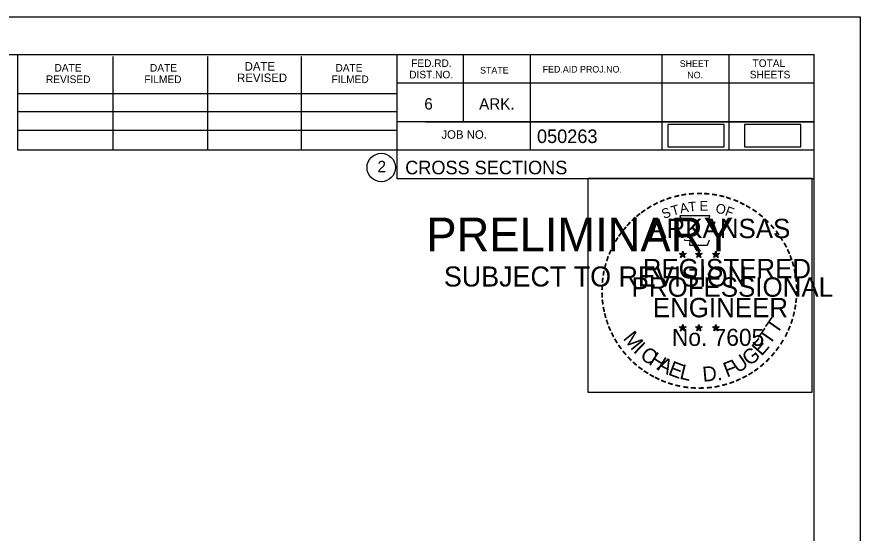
# Model space of a CAD drawing. Extents: x 1365647 to 1367999, y 387113 to 400173.
# Drawn here: x 1365969.9 to 1366057, y 397986.3 to 398039.6 of the extents above; entities that cross this region are included whole.
import ezdxf

# ---------------------------------------------------------------- set-up
doc = ezdxf.new("R2010")
doc.units = 0
for name, color, linetype in [('R_Border', 7, 'Continuous'), ('R_Border PE', 7, 'Continuous'), ('R_Border Prem', 7, 'Continuous'), ('R_Detour', 7, 'Continuous'), ('R_No Plot', 7, 'Continuous')]:
    doc.layers.add(name, color=color, linetype=linetype)

msp = doc.modelspace()

# ---------------------------------------------------------------- linework, layer by layer
at = {"layer": 'R_Border'}
for p, q in [((1365736.095, 398035.739), (1366052.275, 398035.739)), ((1365970.015, 398025.859), (1365970.015, 398035.739)), ((1365979.875, 398025.859), (1365979.875, 398035.539)), ((1365989.635, 398025.859), (1365989.635, 398035.539)), ((1365999.315, 398025.859), (1365999.315, 398035.539)), ((1366009.175, 398035.739), (1366009.175, 398022.939)), ((1366016.015, 398035.739), (1366016.015, 398028.799)), ((1366022.955, 398035.739), (1366022.955, 398025.859)), ((1366036.535, 398035.739), (1366036.535, 398025.859)), ((1366043.475, 398035.739), (1366043.475, 398025.859)), ((1366052.275, 397830.279), (1366052.275, 398035.739)), ((1366052.275, 398032.799), (1366009.175, 398032.799)), ((1366052.275, 398032.819), (1366052.275, 398032.819)), ((1365970.015, 398031.719), (1366009.175, 398031.719)), ((1365970.015, 398029.859), (1366009.175, 398029.859)), ((1366052.275, 398028.799), (1366009.175, 398028.799)), ((1366012.135, 398028.799), (1366052.275, 398028.799)), ((1365970.015, 398025.859), (1365970.015, 398027.919)), ((1365970.015, 398027.919), (1366009.175, 398027.919)), ((1366052.275, 398025.859), (1365970.015, 398025.859)), ((1366009.175, 398022.939), (1366052.275, 398022.939))]:
    msp.add_line(p, q, dxfattribs=at)
msp.add_circle((1366007.562, 398024.074), 1.467, dxfattribs=at)
at = {"layer": 'R_Border PE'}
for p, q in [((1366038.356, 398015.185), (1366038.705, 398015.074)), ((1366038.356, 398015.185), (1366038.609, 398015.14)), ((1366038.356, 398015.185), (1366038.593, 398015.063)), ((1366038.489, 398014.777), (1366038.705, 398015.074)), ((1366038.705, 398015.439), (1366038.664, 398015.187)), ((1366038.705, 398015.074), (1366038.705, 398015.439)), ((1366038.705, 398015.439), (1366038.754, 398015.189)), ((1366039.052, 398015.185), (1366038.705, 398015.074)), ((1366038.918, 398014.777), (1366038.705, 398015.074)), ((1366039.052, 398015.185), (1366038.766, 398015.136)), ((1366038.918, 398014.777), (1366038.781, 398015.068)), ((1366039.052, 398015.185), (1366038.848, 398015.083)), ((1366040.026, 398015.185), (1366040.375, 398015.074)), ((1366040.026, 398015.185), (1366040.279, 398015.14)), ((1366040.026, 398015.185), (1366040.263, 398015.063)), ((1366040.159, 398014.777), (1366040.375, 398015.074)), ((1366040.375, 398015.439), (1366040.334, 398015.187)), ((1366040.375, 398015.074), (1366040.375, 398015.439)), ((1366040.375, 398015.439), (1366040.424, 398015.189)), ((1366040.722, 398015.185), (1366040.375, 398015.074)), ((1366040.588, 398014.777), (1366040.375, 398015.074)), ((1366040.722, 398015.185), (1366040.436, 398015.136)), ((1366040.588, 398014.777), (1366040.451, 398015.068)), ((1366040.722, 398015.185), (1366040.518, 398015.083)), ((1366041.79, 398015.173), (1366042.139, 398015.062)), ((1366041.79, 398015.173), (1366042.043, 398015.128)), ((1366041.79, 398015.173), (1366042.027, 398015.051)), ((1366041.923, 398014.765), (1366042.139, 398015.062)), ((1366042.139, 398015.427), (1366042.098, 398015.175)), ((1366042.139, 398015.062), (1366042.139, 398015.427)), ((1366042.139, 398015.427), (1366042.188, 398015.177)), ((1366042.486, 398015.173), (1366042.139, 398015.062)), ((1366042.352, 398014.765), (1366042.139, 398015.062)), ((1366042.486, 398015.173), (1366042.2, 398015.124)), ((1366042.352, 398014.765), (1366042.215, 398015.056)), ((1366042.486, 398015.173), (1366042.282, 398015.071)), ((1366038.489, 398014.777), (1366038.615, 398015.021)), ((1366038.489, 398014.777), (1366038.703, 398014.994)), ((1366038.918, 398014.777), (1366038.703, 398014.991)), ((1366040.159, 398014.777), (1366040.285, 398015.021)), ((1366040.159, 398014.777), (1366040.373, 398014.994)), ((1366040.588, 398014.777), (1366040.373, 398014.991)), ((1366041.923, 398014.765), (1366042.049, 398015.009)), ((1366041.923, 398014.765), (1366042.137, 398014.982)), ((1366042.352, 398014.765), (1366042.137, 398014.979)), ((1366038.352, 398007.612), (1366038.701, 398007.501)), ((1366038.352, 398007.612), (1366038.605, 398007.567)), ((1366038.352, 398007.612), (1366038.589, 398007.49)), ((1366038.485, 398007.204), (1366038.701, 398007.501)), ((1366038.485, 398007.204), (1366038.611, 398007.448)), ((1366038.485, 398007.204), (1366038.699, 398007.421)), ((1366038.701, 398007.866), (1366038.66, 398007.614)), ((1366038.914, 398007.204), (1366038.699, 398007.418)), ((1366038.701, 398007.501), (1366038.701, 398007.866)), ((1366038.701, 398007.866), (1366038.75, 398007.616)), ((1366039.048, 398007.612), (1366038.701, 398007.501)), ((1366038.914, 398007.204), (1366038.701, 398007.501)), ((1366039.048, 398007.612), (1366038.762, 398007.563)), ((1366038.914, 398007.204), (1366038.777, 398007.495)), ((1366039.048, 398007.612), (1366038.844, 398007.51)), ((1366040.021, 398007.612), (1366040.37, 398007.501)), ((1366040.021, 398007.612), (1366040.274, 398007.567)), ((1366040.021, 398007.612), (1366040.258, 398007.49)), ((1366040.154, 398007.204), (1366040.37, 398007.501)), ((1366040.154, 398007.204), (1366040.28, 398007.448)), ((1366040.154, 398007.204), (1366040.368, 398007.421)), ((1366040.37, 398007.866), (1366040.329, 398007.614)), ((1366040.583, 398007.204), (1366040.368, 398007.418)), ((1366040.37, 398007.501), (1366040.37, 398007.866)), ((1366040.37, 398007.866), (1366040.419, 398007.616)), ((1366040.717, 398007.612), (1366040.37, 398007.501)), ((1366040.583, 398007.204), (1366040.37, 398007.501)), ((1366040.717, 398007.612), (1366040.431, 398007.563)), ((1366040.583, 398007.204), (1366040.446, 398007.495)), ((1366040.717, 398007.612), (1366040.513, 398007.51)), ((1366041.788, 398007.602), (1366042.137, 398007.491)), ((1366041.788, 398007.602), (1366042.041, 398007.557)), ((1366041.788, 398007.602), (1366042.025, 398007.48)), ((1366041.921, 398007.194), (1366042.137, 398007.491)), ((1366041.921, 398007.194), (1366042.047, 398007.438)), ((1366041.921, 398007.194), (1366042.135, 398007.411)), ((1366042.137, 398007.856), (1366042.096, 398007.604)), ((1366042.35, 398007.194), (1366042.135, 398007.408)), ((1366042.137, 398007.491), (1366042.137, 398007.856)), ((1366042.137, 398007.856), (1366042.186, 398007.606)), ((1366042.484, 398007.602), (1366042.137, 398007.491)), ((1366042.35, 398007.194), (1366042.137, 398007.491)), ((1366042.484, 398007.602), (1366042.198, 398007.553)), ((1366042.35, 398007.194), (1366042.213, 398007.485)), ((1366042.484, 398007.602), (1366042.28, 398007.5))]:
    msp.add_line(p, q, dxfattribs=at)
for points in [[(1366038.397, 398019.063), (1366038.666, 398018.236)], [(1366041.908, 398018.141), (1366042.05, 398018.425), (1366041.365, 398018.401), (1366041.513, 398019.063), (1366038.397, 398019.063)], [(1366038.889, 398016.64), (1366038.889, 398016.553), (1366039.452, 398016.534), (1366039.398, 398016.061), (1366041.268, 398016.061), (1366041.469, 398016.597)], [(1366038.705, 398015.439), (1366038.918, 398014.777), (1366038.356, 398015.185), (1366039.052, 398015.185), (1366038.489, 398014.777), (1366038.705, 398015.439)], [(1366040.375, 398015.439), (1366040.588, 398014.777), (1366040.026, 398015.185), (1366040.722, 398015.185), (1366040.159, 398014.777), (1366040.375, 398015.439)], [(1366042.139, 398015.427), (1366042.352, 398014.765), (1366041.79, 398015.173), (1366042.486, 398015.173), (1366041.923, 398014.765), (1366042.139, 398015.427)], [(1366038.701, 398007.866), (1366038.914, 398007.204), (1366038.352, 398007.612), (1366039.048, 398007.612), (1366038.485, 398007.204), (1366038.701, 398007.866)], [(1366040.37, 398007.866), (1366040.583, 398007.204), (1366040.021, 398007.612), (1366040.717, 398007.612), (1366040.154, 398007.204), (1366040.37, 398007.866)], [(1366042.137, 398007.856), (1366042.35, 398007.194), (1366041.788, 398007.602), (1366042.484, 398007.602), (1366041.921, 398007.194), (1366042.137, 398007.856)]]:
    msp.add_lwpolyline(points, dxfattribs=at)
for centre, radius in [((1366038.704, 398015.074), 0.172), ((1366038.704, 398015.074), 0.145), ((1366038.704, 398015.074), 0.116), ((1366038.704, 398015.074), 0.0991), ((1366038.704, 398015.074), 0.0747), ((1366038.704, 398015.074), 0.0495), ((1366038.704, 398015.074), 0.0296), ((1366040.374, 398015.074), 0.172), ((1366040.374, 398015.074), 0.145), ((1366040.374, 398015.074), 0.116), ((1366040.374, 398015.074), 0.0991), ((1366040.374, 398015.074), 0.0747), ((1366040.374, 398015.074), 0.0495), ((1366040.374, 398015.074), 0.0296), ((1366042.138, 398015.062), 0.172), ((1366042.138, 398015.062), 0.145), ((1366042.138, 398015.062), 0.116), ((1366042.138, 398015.062), 0.0991), ((1366042.138, 398015.062), 0.0747), ((1366042.138, 398015.062), 0.0495), ((1366042.138, 398015.062), 0.0296), ((1366038.7, 398007.501), 0.172), ((1366038.7, 398007.501), 0.145), ((1366038.7, 398007.501), 0.116), ((1366038.7, 398007.501), 0.0991), ((1366038.7, 398007.501), 0.0747), ((1366038.7, 398007.501), 0.0495), ((1366038.7, 398007.501), 0.0296), ((1366040.369, 398007.501), 0.172), ((1366040.369, 398007.501), 0.145), ((1366040.369, 398007.501), 0.116), ((1366040.369, 398007.501), 0.0991), ((1366040.369, 398007.501), 0.0747), ((1366040.369, 398007.501), 0.0495), ((1366040.369, 398007.501), 0.0296), ((1366042.136, 398007.491), 0.172), ((1366042.136, 398007.491), 0.145), ((1366042.136, 398007.491), 0.116), ((1366042.136, 398007.491), 0.0991), ((1366042.136, 398007.491), 0.0747), ((1366042.136, 398007.491), 0.0495), ((1366042.136, 398007.491), 0.0296)]:
    msp.add_circle(centre, radius, dxfattribs=at)
at = {"layer": 'R_Detour'}
for points in [[(1366037.165, 398026.199), (1366042.998, 398026.199), (1366042.998, 398028.509), (1366037.165, 398028.509)], [(1366045.079, 398026.2), (1366050.912, 398026.2), (1366050.912, 398028.511), (1366045.079, 398028.511)]]:
    msp.add_lwpolyline(points, close=True, dxfattribs=at)
at = {"layer": 'R_No Plot'}
msp.add_line((1365723.694, 398039.633), (1366057.027, 398039.633), dxfattribs=at)
for points in [[(1365723.687, 398039.633), (1366057.027, 398039.633), (1366057.027, 397826.296), (1365723.687, 397826.296)], [(1366028.946, 398022.971), (1366052.044, 398022.971), (1366052.044, 398000.821), (1366028.946, 398000.821)]]:
    msp.add_lwpolyline(points, close=True, dxfattribs=at)

# ---------------------------------------------------------------- texts
at = {"layer": 'R_Border'}
for s, height, p in [('FED.RD.', 0.7819, (1366010.655, 398034.459)), ('SHEET', 0.684, (1366038.395, 398034.459)), ('TOTAL', 0.7819, (1366045.915, 398034.459)), ('DATE', 0.7819, (1365973.815, 398033.979)), ('DATE', 0.7819, (1365983.675, 398033.979)), ('DATE', 0.8792, (1365993.455, 398034.079)), ('DATE', 0.7819, (1366002.835, 398033.979)), ('STATE', 0.684, (1366017.775, 398033.779)), ('FED.AID PROJ.NO.', 0.684, (1366024.235, 398033.879)), ('REVISED', 0.7819, (1365972.935, 398032.799)), ('FILMED', 0.7819, (1365983.095, 398032.799)), ('REVISED', 0.8792, (1365992.675, 398032.899)), ('FILMED', 0.7819, (1366002.435, 398032.799)), ('DIST.NO.', 0.7819, (1366010.455, 398033.279)), ('NO.', 0.684, (1366039.175, 398033.279)), ('SHEETS', 0.7819, (1366045.635, 398033.279)), ('6', 1.172, (1366012.015, 398030.059)), ('ARK.', 1.1723, (1366017.675, 398030.059)), ('JOB NO.', 0.8792, (1366013.775, 398027.039)), ('050263', 1.4, (1366023.651, 398026.598)), ('2', 1.172, (1366007.179, 398023.588)), ('CROSS SECTIONS', 1.4, (1366010.038, 398023.369))]:
    msp.add_text(s, height=height, rotation=360, dxfattribs=at).set_placement(p)
at = {"layer": 'R_Border PE'}
for s, height, rotation, p in [('-', 1.6, 13.63015, (1366037.895, 398020.431)), ('-', 1.6, 10.21935, (1366038.573, 398020.593)), ('-', 1.6, 5.89682, (1366039.302, 398020.703)), ('-', 1.6, 0.18623, (1366040.074, 398020.775)), ('-', 1.6, 357.74304, (1366040.797, 398020.762)), ('-', 1.6, 352.16172, (1366041.541, 398020.706)), ('-', 1.6, 347.20489, (1366042.26, 398020.592)), ('-', 1.6, 28.79182, (1366035.878, 398019.604)), ('-', 1.6, 24.30721, (1366036.511, 398019.921)), ('-', 1.6, 19.17608, (1366037.145, 398020.19)), ('A', 1, 11.21318, (1366038.492, 398019.323)), ('T', 1, 6.02276, (1366039.341, 398019.489)), ('E', 1, 0.83234, (1366040.446, 398019.599)), ('O', 1, 350.4515, (1366042.05, 398019.389)), ('-', 1.6, 342.3362, (1366042.895, 398020.437)), ('-', 1.6, 337.85509, (1366043.63, 398020.214)), ('-', 1.6, 334.12109, (1366044.261, 398019.943)), ('-', 1.6, 36.23174, (1366034.703, 398018.839)), ('-', 1.6, 34.06357, (1366035.281, 398019.234)), ('S', 1, 21.59401, (1366036.752, 398018.741)), ('T', 1, 16.4036, (1366037.666, 398019.072)), ('F', 1, 340.07066, (1366043.004, 398019.161)), ('-', 1.6, 329.64089, (1366044.84, 398019.66)), ('-', 1.6, 325.86266, (1366045.483, 398019.299)), ('-', 1.6, 42.96224, (1366033.794, 398018.044)), ('-', 1.6, 38.95066, (1366034.227, 398018.461)), ('ARKANSAS', 2, 360, (1366035.25, 398016.775)), ('-', 1.6, 320.52971, (1366046.093, 398018.873)), ('-', 1.6, 315.57859, (1366046.692, 398018.385)), ('-', 1.6, 50.61417, (1366032.943, 398017.08)), ('-', 1.6, 48.42305, (1366033.346, 398017.566)), ('-', 1.6, 309.87973, (1366047.261, 398017.835)), ('-', 1.6, 58.07063, (1366032.205, 398015.986)), ('-', 1.6, 54.23247, (1366032.53, 398016.513)), ('-', 1.6, 306.65218, (1366047.786, 398017.233)), ('-', 1.4, 303.67529, (1366048.272, 398016.665)), ('-', 1.6, 62.87135, (1366031.892, 398015.372)), ('-', 1.6, 299.66835, (1366048.591, 398016.058)), ('-', 1.6, 67.77427, (1366031.633, 398014.761)), ('DWB', 0.01, 360, (1366038.691, 398015.069)), ('DWB', 0.01, 360, (1366040.361, 398015.069)), ('DWB', 0.01, 360, (1366042.125, 398015.057)), ('-', 1.6, 294.66279, (1366048.915, 398015.446)), ('-', 1.6, 75.46096, (1366031.217, 398013.417)), ('-', 1.6, 72.39447, (1366031.414, 398014.131)), ('REGISTERED', 2, 360, (1366034.572, 398012.626)), ('-', 1.6, 290.57283, (1366049.172, 398014.869)), ('-', 1.6, 285.12326, (1366049.406, 398014.289)), ('-', 1.6, 81.20126, (1366031.085, 398012.704)), ('-', 1.6, 280.54934, (1366049.606, 398013.547)), ('-', 1.6, 85.18634, (1366031.009, 398012.013)), ('PROFESSIONAL', 2, 360, (1366033.424, 398010.722)), ('-', 1.6, 276.59616, (1366049.768, 398012.779)), ('-', 1.6, 89.06224, (1366030.984, 398011.312)), ('-', 1.6, 274.33011, (1366049.828, 398012.057)), ('-', 1.6, 94.19588, (1366031.019, 398010.587)), ('-', 1.6, 269.94067, (1366049.862, 398011.425)), ('-', 1.6, 98.94793, (1366031.091, 398009.92)), ('ENGINEER', 2, 360, (1366035.611, 398008.597)), ('-', 1.6, 260.99529, (1366049.772, 398010.105)), ('-', 1.6, 263.5172, (1366049.843, 398010.759)), ('-', 1.6, 101.71495, (1366031.226, 398009.187)), ('-', 1.6, 105.45785, (1366031.388, 398008.592)), ('-', 1.6, 255.7626, (1366049.662, 398009.427)), ('-', 1.6, 109.08742, (1366031.603, 398007.961)), ('T', 1.54, 55.05496, (1366048.42, 398006.766)), ('-', 1.6, 252.86809, (1366049.481, 398008.707)), ('-', 1.6, 114.06432, (1366031.857, 398007.365)), ('M', 1.54, 308.91747, (1366032.472, 398006.392)), ('No. 7605', 1.757, 360, (1366037.585, 398005.646)), ('DWB', 0.01, 360, (1366038.686, 398007.497)), ('DWB', 0.01, 360, (1366040.355, 398007.495)), ('DWB', 0.01, 360, (1366042.122, 398007.486)), ('T', 1.54, 55.05496, (1366047.689, 398005.646)), ('-', 1.6, 247.88866, (1366049.258, 398008.034)), ('-', 1.6, 115.72885, (1366032.162, 398006.747)), ('-', 1.6, 120.44712, (1366032.519, 398006.161)), ('E', 1.54, 48.73133, (1366046.843, 398004.519)), ('-', 1.6, 244.61971, (1366048.996, 398007.405)), ('-', 1.6, 125.89344, (1366032.922, 398005.6)), ('I', 1.54, 316.46364, (1366033.514, 398005.072)), ('-', 1.6, 233.84524, (1366048.2, 398006)), ('-', 1.6, 239.07125, (1366048.602, 398006.653)), ('-', 1.6, 130.71812, (1366033.384, 398005.048)), ('C', 1.54, 324.01974, (1366034.187, 398004.449)), ('H', 1.54, 327.53419, (1366035.097, 398003.794)), ('U', 1.54, 34.40523, (1366044.391, 398002.766)), ('G', 1.54, 38.21734, (1366045.59, 398003.499)), ('-', 1.6, 231.25377, (1366047.77, 398005.434)), ('-', 1.6, 134.22381, (1366033.901, 398004.503)), ('-', 1.6, 138.93382, (1366034.426, 398004.039)), ('A', 1.54, 332.55127, (1366035.951, 398003.257)), ('E', 1.54, 339.20679, (1366037.109, 398002.695)), ('F', 1.54, 20.82016, (1366043.254, 398002.372)), ('-', 1.6, 221.08509, (1366046.769, 398004.361)), ('-', 1.6, 225.76533, (1366047.291, 398004.87)), ('-', 1.6, 144.64634, (1366034.982, 398003.633)), ('-', 1.6, 148.08978, (1366035.543, 398003.262)), ('L', 1.54, 346.2929, (1366038.301, 398002.271)), ('D.', 1.54, 5.26016, (1366040.804, 398001.934)), ('-', 1.6, 212.24909, (1366045.686, 398003.502)), ('-', 1.6, 215.73633, (1366046.22, 398003.889)), ('-', 1.6, 151.57039, (1366036.122, 398002.937)), ('-', 1.6, 154.60019, (1366036.644, 398002.69)), ('-', 1.6, 158.56121, (1366037.268, 398002.436)), ('-', 1.6, 200.71842, (1366043.885, 398002.564)), ('-', 1.6, 204.25161, (1366044.504, 398002.837)), ('-', 1.6, 207.35684, (1366045.128, 398003.156)), ('-', 1.6, 162.79826, (1366037.955, 398002.223)), ('-', 1.6, 167.55551, (1366038.67, 398002.059)), ('-', 1.6, 173.11546, (1366039.442, 398001.949)), ('-', 1.6, 176.51827, (1366040.19, 398001.896)), ('-', 1.6, 181.59176, (1366040.934, 398001.915)), ('-', 1.6, 185.81666, (1366041.743, 398001.991)), ('-', 1.6, 191.28576, (1366042.479, 398002.123)), ('-', 1.6, 195.47429, (1366043.208, 398002.322))]:
    msp.add_text(s, height=height, rotation=rotation, dxfattribs=at).set_placement(p)
at = {"layer": 'R_Border Prem'}
for s, height, p in [('PRELIMINARY', 3.5, (1366012.226, 398015.402)), ('DWB', 0.01, (1366012.973, 398017.251)), ('SUBJECT TO REVISION', 2.07511, (1366014.035, 398011.773))]:
    msp.add_text(s, height=height, rotation=360, dxfattribs=at).set_placement(p)

doc.saveas('drawing.dxf')
